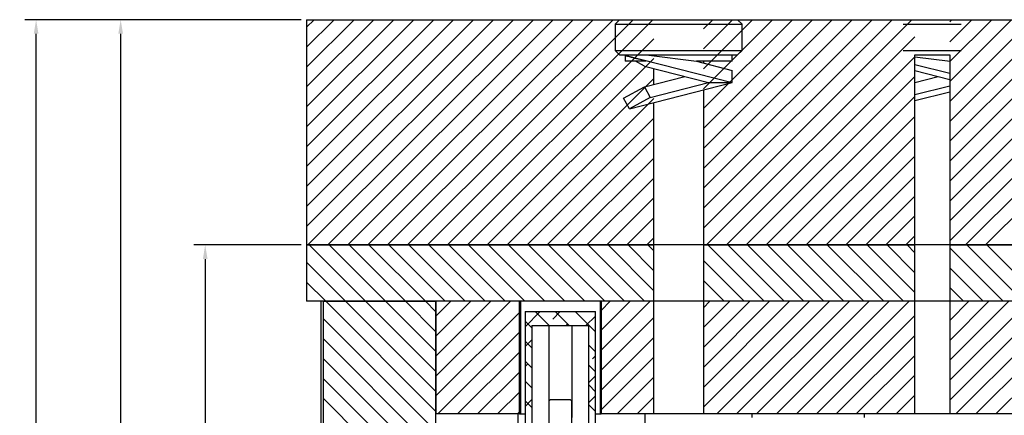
# Model space of a CAD drawing. Header units: inches. Extents: x 1802 to 2468, y -253 to -72.
# Tile 565 of 570: x 2439.11 to 2447.85, y -114.57 to -111.06. Entities that reach past the tile are written whole.
import ezdxf

# ---------------------------------------------------------------- set-up
doc = ezdxf.new("R2010")
doc.units = ezdxf.units.IN
doc.header["$LTSCALE"] = 0.5
doc.header["$MEASUREMENT"] = 0
doc.layers.get('DEFPOINTS').update_dxf_attribs({"color": 8})
for name, color, linetype in [('SID-M-D', 42, 'Continuous'), ('SID-M-F', 202, 'Continuous'), ('SID-M-S', 105, 'Continuous')]:
    doc.layers.add(name, color=color, linetype=linetype)
doc.styles.add('DIEMAKER', font='romans.shx')
doc.dimstyles.new('LINEAR', dxfattribs={"dimtxt": 0.1, "dimasz": 0.125, "dimexe": 0.1, "dimexo": 0.05, "dimgap": 0.03, "dimtad": 1, "dimdec": 4, "dimzin": 4, "dimdsep": 46, "dimtxsty": 'DIEMAKER', "dimcen": 0, "dimclrd": 34, "dimclre": 34, "dimclrt": 42, "dimazin": 0, "dimtfac": 1, "dimtdec": 4, "dimtofl": 0, "dimtmove": 0, "dimatfit": 3, "dimfxl": 0, "dimtolj": 1, "dimtzin": 0, "dimarcsym": 0})

# ---------------------------------------------------------------- blocks, each defined once
blk = doc.blocks.new('*D34')
at = {"layer": 'DEFPOINTS', "color": 0}
for p in [(2441.656, -113.0627), (2440.756, -118.108), (2441.656, -118.108)]:
    blk.add_point(p, dxfattribs=at)
at = {"layer": 'SID-M-D', "color": 34, "lineweight": -2}
for p, q in [((2441.606, -113.0627), (2440.656, -113.0627)), ((2440.756, -113.1877), (2440.756, -117.983)), ((2441.606, -118.108), (2440.656, -118.108))]:
    blk.add_line(p, q, dxfattribs=at)
at = {"layer": 'SID-M-D', "color": 34}
for points in [[(2440.7768, -113.1877), (2440.7352, -113.1877), (2440.756, -113.0627)], [(2440.7352, -117.983), (2440.7768, -117.983), (2440.756, -118.108)]]:
    blk.add_solid(points, dxfattribs=at)
at = {"layer": 'SID-M-D', "color": 42, "insert": (2440.676, -115.653), "char_height": 0.1, "attachment_point": 5, "rotation": 90, "style": 'DIEMAKER'}
blk.add_mtext('\\A1;5.0453', dxfattribs=at)
blk = doc.blocks.new('*D35')
at = {"layer": 'DEFPOINTS', "color": 0}
for p in [(2441.656, -111.0627), (2440.006, -120.608), (2441.656, -120.608)]:
    blk.add_point(p, dxfattribs=at)
at = {"layer": 'SID-M-D', "color": 34, "lineweight": -2}
for p, q in [((2441.606, -111.0627), (2439.906, -111.0627)), ((2440.006, -111.1877), (2440.006, -120.483)), ((2441.606, -120.608), (2439.906, -120.608))]:
    blk.add_line(p, q, dxfattribs=at)
at = {"layer": 'SID-M-D', "color": 34}
for points in [[(2440.0268, -111.1877), (2439.9852, -111.1877), (2440.006, -111.0627)], [(2439.9852, -120.483), (2440.0268, -120.483), (2440.006, -120.608)]]:
    blk.add_solid(points, dxfattribs=at)
at = {"layer": 'SID-M-D', "color": 42, "insert": (2439.926, -115.6446), "char_height": 0.1, "attachment_point": 5, "rotation": 90, "style": 'DIEMAKER'}
blk.add_mtext('\\A1;9.5453', dxfattribs=at)
blk = doc.blocks.new('*D36')
at = {"layer": 'DEFPOINTS', "color": 0}
for p in [(2439.256, -111.0627), (2441.656, -111.0627), (2441.656, -126.108)]:
    blk.add_point(p, dxfattribs=at)
at = {"layer": 'SID-M-D', "color": 34, "lineweight": -2}
for p, q in [((2441.606, -111.0627), (2439.156, -111.0627)), ((2439.256, -125.983), (2439.256, -111.1877)), ((2441.606, -126.108), (2439.156, -126.108))]:
    blk.add_line(p, q, dxfattribs=at)
at = {"layer": 'SID-M-D', "color": 34}
for points in [[(2439.2768, -111.1877), (2439.2352, -111.1877), (2439.256, -111.0627)], [(2439.2352, -125.983), (2439.2768, -125.983), (2439.256, -126.108)]]:
    blk.add_solid(points, dxfattribs=at)
at = {"layer": 'SID-M-D', "color": 42, "insert": (2439.176, -115.7502), "char_height": 0.1, "attachment_point": 5, "rotation": 90, "style": 'DIEMAKER'}
blk.add_mtext('\\A1;15.0453', dxfattribs=at)

msp = doc.modelspace()

# ---------------------------------------------------------------- linework, layer by layer
at = {"layer": 'SID-M-F', "linetype": 'Continuous'}
for p, q in [((2441.65599, -111.12941), (2441.72272, -111.06268)), ((2441.65599, -111.30619), (2441.8995, -111.06268)), ((2441.65599, -111.48297), (2442.07627, -111.06268)), ((2441.65599, -111.65974), (2442.25305, -111.06268)), ((2441.65599, -111.83652), (2442.42983, -111.06268)), ((2441.65599, -112.0133), (2442.6066, -111.06268)), ((2441.65599, -112.19007), (2442.78338, -111.06268)), ((2441.65599, -112.36685), (2442.96016, -111.06268)), ((2441.65599, -112.54363), (2443.13693, -111.06268)), ((2441.65599, -112.7204), (2443.31371, -111.06268)), ((2441.65599, -112.89718), (2443.49049, -111.06268)), ((2441.66726, -113.06268), (2443.66726, -111.06268)), ((2441.84404, -113.06268), (2443.84404, -111.06268)), ((2442.02082, -113.06268), (2444.02082, -111.06268)), ((2442.19759, -113.06268), (2444.19759, -111.06268)), ((2442.37437, -113.06268), (2444.37437, -111.06268)), ((2442.55115, -113.06268), (2444.55115, -111.06268)), ((2442.72792, -113.06268), (2444.72792, -111.06268)), ((2445.17593, -111.145), (2445.25825, -111.06268)), ((2445.17593, -111.32178), (2445.43503, -111.06268)), ((2445.17593, -111.49856), (2445.61181, -111.06268)), ((2445.17593, -111.67533), (2445.78858, -111.06268)), ((2445.17593, -111.85211), (2445.96536, -111.06268)), ((2445.17593, -112.02889), (2446.14214, -111.06268)), ((2445.17593, -112.20566), (2446.31891, -111.06268)), ((2445.17593, -112.38244), (2446.49569, -111.06268)), ((2445.17593, -112.55922), (2446.67247, -111.06268)), ((2445.17593, -112.73599), (2446.84924, -111.06268)), ((2445.17593, -112.91277), (2447.02602, -111.06268)), ((2447.36091, -111.08135), (2447.37957, -111.06268)), ((2447.36091, -111.25812), (2447.55635, -111.06268)), ((2447.36091, -111.4349), (2447.73313, -111.06268)), ((2447.36091, -111.61168), (2447.9099, -111.06268)), ((2447.36091, -111.78845), (2448.08668, -111.06268)), ((2447.36091, -111.96523), (2448.26346, -111.06268)), ((2447.36091, -112.14201), (2448.44023, -111.06268)), ((2447.36091, -112.31878), (2448.61701, -111.06268)), ((2447.36091, -112.49556), (2448.79379, -111.06268)), ((2447.36091, -112.67234), (2448.97056, -111.06268)), ((2447.36091, -112.84911), (2449.14734, -111.06268)), ((2447.36091, -113.02589), (2449.32412, -111.06268)), ((2447.50089, -113.06268), (2449.50089, -111.06268)), ((2447.67767, -113.06268), (2449.67767, -111.06268)), ((2442.9047, -113.06268), (2444.73605, -111.23134)), ((2445.2028, -113.06268), (2447.05107, -111.21441)), ((2443.08148, -113.06268), (2444.73605, -111.40811)), ((2445.37957, -113.06268), (2447.05107, -111.39119)), ((2443.25825, -113.06268), (2444.73605, -111.58489)), ((2445.55635, -113.06268), (2447.05107, -111.56796)), ((2443.43503, -113.06268), (2444.73605, -111.76167)), ((2445.73313, -113.06268), (2447.05107, -111.74474)), ((2443.61181, -113.06268), (2444.73605, -111.93844)), ((2445.9099, -113.06268), (2447.05107, -111.92152)), ((2443.78858, -113.06268), (2444.73605, -112.11522)), ((2446.08668, -113.06268), (2447.05107, -112.09829)), ((2443.96536, -113.06268), (2444.73605, -112.292)), ((2446.26346, -113.06268), (2447.05107, -112.27507)), ((2444.14214, -113.06268), (2444.73605, -112.46877)), ((2446.44023, -113.06268), (2447.05107, -112.45185)), ((2444.31891, -113.06268), (2444.73605, -112.64555)), ((2446.61701, -113.06268), (2447.05107, -112.62862)), ((2444.49569, -113.06268), (2444.73605, -112.82233)), ((2446.79379, -113.06268), (2447.05107, -112.8054)), ((2444.67247, -113.06268), (2444.73605, -112.9991)), ((2446.97056, -113.06268), (2447.05107, -112.98218)), ((2442.17872, -113.56268), (2441.67872, -113.06268)), ((2442.3555, -113.56268), (2441.8555, -113.06268)), ((2442.53227, -113.56268), (2442.03227, -113.06268)), ((2442.70905, -113.56268), (2442.20905, -113.06268)), ((2442.88583, -113.56268), (2442.38583, -113.06268)), ((2443.0626, -113.56268), (2442.5626, -113.06268)), ((2443.23938, -113.56268), (2442.73938, -113.06268)), ((2443.41616, -113.56268), (2442.91616, -113.06268)), ((2443.59293, -113.56268), (2443.09293, -113.06268)), ((2443.76971, -113.56268), (2443.26971, -113.06268)), ((2443.94649, -113.56268), (2443.44649, -113.06268)), ((2444.12327, -113.56268), (2443.62327, -113.06268)), ((2444.30004, -113.56268), (2443.80004, -113.06268)), ((2444.47682, -113.56268), (2443.97682, -113.06268)), ((2444.6536, -113.56268), (2444.1536, -113.06268)), ((2444.73605, -113.46836), (2444.33037, -113.06268)), ((2444.73605, -113.29158), (2444.50715, -113.06268)), ((2444.73605, -113.11481), (2444.68393, -113.06268)), ((2445.71426, -113.56268), (2445.21426, -113.06268)), ((2445.89103, -113.56268), (2445.39103, -113.06268)), ((2446.06781, -113.56268), (2445.56781, -113.06268)), ((2446.24459, -113.56268), (2445.74459, -113.06268)), ((2446.42136, -113.56268), (2445.92136, -113.06268)), ((2446.59814, -113.56268), (2446.09814, -113.06268)), ((2446.77492, -113.56268), (2446.27492, -113.06268)), ((2446.95169, -113.56268), (2446.45169, -113.06268)), ((2447.05107, -113.48529), (2446.62847, -113.06268)), ((2447.05107, -113.30851), (2446.80525, -113.06268)), ((2447.05107, -113.13173), (2446.98202, -113.06268)), ((2447.83558, -113.56268), (2447.36091, -113.08802)), ((2448.01235, -113.56268), (2447.51235, -113.06268)), ((2448.18913, -113.56268), (2447.68913, -113.06268)), ((2442.00194, -113.56268), (2441.65599, -113.21673)), ((2445.53748, -113.56268), (2445.17593, -113.20114)), ((2447.6588, -113.56268), (2447.36091, -113.2648)), ((2441.82517, -113.56268), (2441.65599, -113.39351)), ((2445.3607, -113.56268), (2445.17593, -113.37792)), ((2447.48202, -113.56268), (2447.36091, -113.44157)), ((2442.80219, -114.53971), (2441.82517, -113.56268)), ((2442.80219, -114.36293), (2442.00194, -113.56268)), ((2442.80219, -114.18615), (2442.17872, -113.56268)), ((2442.80219, -114.00938), (2442.3555, -113.56268)), ((2442.80219, -113.8326), (2442.53227, -113.56268)), ((2442.80219, -113.65582), (2442.70905, -113.56268)), ((2442.80219, -113.69552), (2442.93503, -113.56268)), ((2442.80219, -113.8723), (2443.11181, -113.56268)), ((2442.80219, -114.04908), (2443.28858, -113.56268)), ((2442.80219, -114.22585), (2443.46536, -113.56268)), ((2444.26849, -113.64344), (2444.34924, -113.56268)), ((2444.26849, -113.82021), (2444.52602, -113.56268)), ((2444.26849, -113.99699), (2444.7028, -113.56268)), ((2445.18393, -113.56268), (2445.17593, -113.55469)), ((2445.17593, -113.61988), (2445.23313, -113.56268)), ((2445.17593, -113.79665), (2445.4099, -113.56268)), ((2445.17593, -113.97343), (2445.58668, -113.56268)), ((2445.17593, -114.15021), (2445.76346, -113.56268)), ((2445.17593, -114.32698), (2445.94023, -113.56268)), ((2445.17593, -114.50376), (2446.11701, -113.56268)), ((2445.29379, -114.56268), (2446.29379, -113.56268)), ((2445.47056, -114.56268), (2446.47056, -113.56268)), ((2445.64734, -114.56268), (2446.64734, -113.56268)), ((2445.82412, -114.56268), (2446.82412, -113.56268)), ((2446.00089, -114.56268), (2447.00089, -113.56268)), ((2447.36091, -113.733), (2447.53122, -113.56268)), ((2447.36091, -113.90977), (2447.708, -113.56268)), ((2447.36091, -114.08655), (2447.88478, -113.56268)), ((2447.36091, -114.26333), (2448.06155, -113.56268)), ((2447.36091, -114.4401), (2448.23833, -113.56268)), ((2447.41511, -114.56268), (2448.41511, -113.56268)), ((2447.59188, -114.56268), (2448.59188, -113.56268)), ((2447.76866, -114.56268), (2448.76866, -113.56268)), ((2442.80219, -114.71648), (2441.80219, -113.71648)), ((2442.80219, -114.40263), (2443.54349, -113.66133)), ((2443.72864, -113.65296), (2443.59349, -113.78811)), ((2443.80821, -113.77796), (2443.68321, -113.65296)), ((2443.90542, -113.65296), (2443.83851, -113.71987)), ((2443.98499, -113.77796), (2443.85999, -113.65296)), ((2444.21849, -113.83469), (2444.03676, -113.65296)), ((2444.21849, -113.69344), (2444.13397, -113.77796)), ((2444.21849, -113.65791), (2444.21354, -113.65296)), ((2444.26849, -114.17377), (2444.73605, -113.70621)), ((2446.17767, -114.56268), (2447.05107, -113.68928)), ((2443.65309, -113.79962), (2443.59349, -113.74002)), ((2443.97109, -113.76406), (2443.95719, -113.77796)), ((2442.80219, -114.89326), (2441.80219, -113.89326)), ((2442.81891, -114.56268), (2443.54349, -113.83811)), ((2444.26849, -114.35054), (2444.73605, -113.88299)), ((2446.35445, -114.56268), (2447.05107, -113.86606)), ((2443.65309, -113.90528), (2443.59349, -113.96488)), ((2443.65309, -113.97639), (2443.59349, -113.91679)), ((2444.21849, -114.01146), (2444.15889, -113.95186)), ((2442.80219, -115.07004), (2441.80219, -114.07004)), ((2442.99569, -114.56268), (2443.54349, -114.01488)), ((2444.21849, -114.04699), (2444.19206, -114.07342)), ((2444.26849, -114.52732), (2444.73605, -114.05976)), ((2446.53122, -114.56268), (2447.05107, -114.04284)), ((2443.65309, -114.15317), (2443.59349, -114.09357)), ((2443.61754, -114.11762), (2443.59349, -114.14166)), ((2444.21849, -114.18824), (2444.15889, -114.12864)), ((2442.80219, -115.24681), (2441.80219, -114.24681)), ((2443.17247, -114.56268), (2443.54349, -114.19166)), ((2444.21849, -114.22377), (2444.15889, -114.28337)), ((2444.4099, -114.56268), (2444.73605, -114.23654)), ((2446.708, -114.56268), (2447.05107, -114.21961)), ((2443.65309, -114.32995), (2443.59349, -114.27035)), ((2444.21849, -114.36502), (2444.15889, -114.30542)), ((2442.80219, -115.42359), (2441.80219, -114.42359)), ((2443.34924, -114.56268), (2443.54349, -114.36844)), ((2444.21849, -114.40054), (2444.15889, -114.46014)), ((2444.58668, -114.56268), (2444.73605, -114.41332)), ((2446.88478, -114.56268), (2447.05107, -114.39639)), ((2443.65309, -114.43561), (2443.59349, -114.49521)), ((2443.65309, -114.50672), (2443.59349, -114.44712)), ((2444.21849, -114.54179), (2444.15889, -114.48219)), ((2443.52602, -114.56268), (2443.54349, -114.54521))]:
    msp.add_line(p, q, dxfattribs=at)
at = {"layer": 'SID-M-S'}
for p, q in [((2441.65599, -111.06268), (2441.65599, -113.06268)), ((2441.65599, -111.06268), (2444.43254, -111.06268)), ((2444.43254, -111.06268), (2444.39349, -111.10173)), ((2444.39349, -111.10173), (2444.39349, -111.33613)), ((2444.39349, -111.10173), (2445.51849, -111.10173)), ((2444.43254, -111.06268), (2445.47944, -111.06268)), ((2445.51849, -111.10173), (2445.47944, -111.06268)), ((2445.47944, -111.06268), (2447.05107, -111.06268)), ((2445.51849, -111.33613), (2445.51849, -111.10173)), ((2446.9483, -111.10173), (2447.46369, -111.10173)), ((2447.05107, -111.06268), (2447.36091, -111.06268)), ((2447.36091, -111.06268), (2456.45349, -111.06268)), ((2444.39349, -111.33613), (2444.43254, -111.37518)), ((2444.39349, -111.33613), (2445.51849, -111.33613)), ((2445.47944, -111.37518), (2445.51849, -111.33613)), ((2446.9483, -111.33613), (2447.46369, -111.33613)), ((2444.43254, -111.37518), (2445.47944, -111.37518)), ((2444.48099, -111.38184), (2444.47338, -111.37768)), ((2444.47956, -111.37768), (2445.43099, -111.62068)), ((2444.69099, -111.37768), (2444.47956, -111.37768)), ((2444.48099, -111.38184), (2444.48099, -111.43168)), ((2444.669, -111.43168), (2444.48099, -111.43168)), ((2444.65224, -111.47542), (2444.5722, -111.43168)), ((2444.69099, -111.37768), (2445.11385, -111.43168)), ((2445.43099, -111.37768), (2444.69099, -111.37768)), ((2444.73605, -111.37768), (2444.73605, -111.37518)), ((2445.11385, -111.43168), (2445.43099, -111.51268)), ((2445.43099, -111.43168), (2445.11385, -111.43168)), ((2445.17593, -111.37518), (2445.17593, -111.37768)), ((2445.17593, -111.43168), (2445.17593, -111.44754)), ((2445.43099, -111.43168), (2445.43099, -111.37768)), ((2447.05107, -113.06268), (2447.05107, -111.37518)), ((2447.05107, -111.37518), (2447.36091, -111.37518)), ((2447.36091, -111.37768), (2447.05107, -111.37768)), ((2447.05107, -111.39174), (2447.36385, -111.43168)), ((2447.36091, -111.37518), (2447.36091, -113.06268)), ((2444.65224, -111.47542), (2445.22099, -111.62068)), ((2444.73605, -111.63654), (2444.73605, -111.49683)), ((2445.43099, -111.62068), (2445.43099, -111.51268)), ((2447.05107, -111.4598), (2447.36091, -111.53893)), ((2447.05107, -111.51343), (2447.36091, -111.59257)), ((2444.51975, -111.85342), (2445.43099, -111.62068)), ((2444.65224, -111.65795), (2445.00956, -111.56668)), ((2444.70403, -111.75272), (2445.22099, -111.62068)), ((2445.22099, -111.62068), (2445.43099, -111.62068)), ((2447.05107, -111.61993), (2447.25956, -111.56668)), ((2444.46796, -111.75865), (2444.65224, -111.65795)), ((2444.65224, -111.65795), (2444.70403, -111.75272)), ((2445.17593, -111.68583), (2445.17593, -113.06268)), ((2447.05107, -111.72793), (2447.36091, -111.6488)), ((2447.05107, -111.78157), (2447.36091, -111.70243)), ((2444.51975, -111.85342), (2444.46796, -111.75865)), ((2444.70403, -111.75272), (2444.51975, -111.85342)), ((2444.73605, -113.06268), (2444.73605, -111.79818)), ((2441.65599, -113.06268), (2441.65599, -113.56268)), ((2444.73605, -113.06268), (2441.65599, -113.06268)), ((2441.65599, -113.06268), (2444.73605, -113.06268)), ((2444.73605, -113.56268), (2444.73605, -113.06268)), ((2445.17593, -113.06268), (2444.73605, -113.06268)), ((2445.17593, -113.06268), (2444.73605, -113.06268)), ((2445.17593, -113.06268), (2445.17593, -113.56268)), ((2447.05107, -113.06268), (2445.17593, -113.06268)), ((2445.17593, -113.06268), (2447.05107, -113.06268)), ((2447.05107, -113.56268), (2447.05107, -113.06268)), ((2447.36091, -113.06268), (2447.05107, -113.06268)), ((2447.36091, -113.06268), (2447.05107, -113.06268)), ((2447.36091, -113.06268), (2447.36091, -113.56268)), ((2452.90631, -113.06268), (2447.36091, -113.06268)), ((2447.36091, -113.06268), (2452.86206, -113.06268)), ((2444.73605, -113.56268), (2441.65599, -113.56268)), ((2441.78099, -113.56268), (2441.78099, -116.07768)), ((2441.80219, -113.56268), (2441.80219, -116.18768)), ((2441.80219, -113.56268), (2442.80219, -113.56268)), ((2442.80219, -116.18768), (2442.80219, -113.56268)), ((2443.54349, -113.56268), (2442.80219, -113.56268)), ((2442.80219, -113.56268), (2442.80219, -114.56268)), ((2443.54349, -114.56268), (2443.54349, -113.56268)), ((2443.55349, -113.56268), (2443.55349, -114.56268)), ((2444.25849, -113.56268), (2444.25849, -114.56268)), ((2444.26849, -113.56268), (2444.26849, -114.56268)), ((2444.73605, -113.56268), (2444.26849, -113.56268)), ((2444.73605, -114.56268), (2444.73605, -113.56268)), ((2445.17593, -113.56268), (2444.73605, -113.56268)), ((2445.17593, -113.56268), (2444.73605, -113.56268)), ((2445.17593, -113.56268), (2445.17593, -114.56268)), ((2447.05107, -113.56268), (2445.17593, -113.56268)), ((2447.05107, -113.56268), (2445.17593, -113.56268)), ((2447.05107, -114.56268), (2447.05107, -113.56268)), ((2447.36091, -113.56268), (2447.05107, -113.56268)), ((2447.36091, -113.56268), (2447.05107, -113.56268)), ((2447.36091, -113.56268), (2447.36091, -114.56268)), ((2449.19349, -113.56268), (2447.36091, -113.56268)), ((2452.86849, -113.56268), (2447.36091, -113.56268)), ((2443.59349, -113.65296), (2443.59349, -114.65296)), ((2443.59349, -113.65296), (2444.21849, -113.65296)), ((2444.21849, -114.65296), (2444.21849, -113.65296)), ((2443.65309, -113.77796), (2444.15889, -113.77796)), ((2443.65309, -113.77796), (2443.65309, -114.65296)), ((2443.80349, -113.77796), (2443.80349, -114.59296)), ((2444.00849, -113.77796), (2444.00849, -114.59296)), ((2444.15889, -114.65296), (2444.15889, -113.77796)), ((2443.80757, -114.44602), (2443.81938, -114.43421)), ((2443.80757, -114.93224), (2443.80757, -114.44602)), ((2443.81938, -114.43421), (2443.9926, -114.43421)), ((2443.9926, -114.43421), (2444.00441, -114.44602)), ((2444.00441, -114.44602), (2444.00441, -114.93224)), ((2443.54349, -114.56268), (2442.80219, -114.56268)), ((2443.53099, -115.06268), (2443.53099, -114.56268)), ((2443.54349, -114.56268), (2443.55349, -114.56268)), ((2443.55349, -114.56268), (2443.59349, -114.56268)), ((2444.21849, -114.56268), (2444.25849, -114.56268)), ((2444.25849, -114.56268), (2444.26849, -114.56268)), ((2444.73605, -114.56268), (2444.26849, -114.56268)), ((2444.65599, -114.56268), (2444.65599, -114.77499)), ((2445.17593, -114.56268), (2444.73605, -114.56268)), ((2447.05107, -114.56268), (2445.17593, -114.56268)), ((2445.60599, -114.56268), (2445.60599, -114.59518)), ((2446.60599, -114.59518), (2446.60599, -114.56268)), ((2447.36091, -114.56268), (2447.05107, -114.56268)), ((2449.19349, -114.56268), (2447.36091, -114.56268))]:
    msp.add_line(p, q, dxfattribs=at)
msp.add_open_spline([(2444.669, -111.43168), (2444.64879, -111.42639), (2444.60778, -111.41564), (2444.55818, -111.40249), (2444.5192, -111.39209), (2444.48819, -111.38378), (2444.48364, -111.38256), (2444.48099, -111.38184)], degree=3, knots=[0, 0, 0, 0, 0.1825208, 0.3703479, 0.5521776, 0.7396236, 1, 1, 1, 1], dxfattribs=at)

# ---------------------------------------------------------------- dimensions: what is measured, and where the dimension line sits
at = {"layer": 'SID-M-D'}
for base, p1, p2, picture, middle in [((2439.25599, -111.06268), (2441.65599, -126.10796), (2441.65599, -111.06268), '*D36', (2439.25599, -115.75024)), ((2440.00599, -120.60796), (2441.65599, -111.06268), (2441.65599, -120.60796), '*D35', (2440.00599, -115.64459)), ((2440.75599, -118.10796), (2441.65599, -113.06268), (2441.65599, -118.10796), '*D34', (2440.75599, -115.65304))]:
    dim = msp.add_linear_dim(base=base, p1=p1, p2=p2, angle=90, dimstyle='LINEAR', dxfattribs=at)
    dim.commit()
    dim.dimension.update_dxf_attribs({"geometry": picture, "text_midpoint": middle, "dimtype": 160})

doc.saveas('drawing.dxf')
